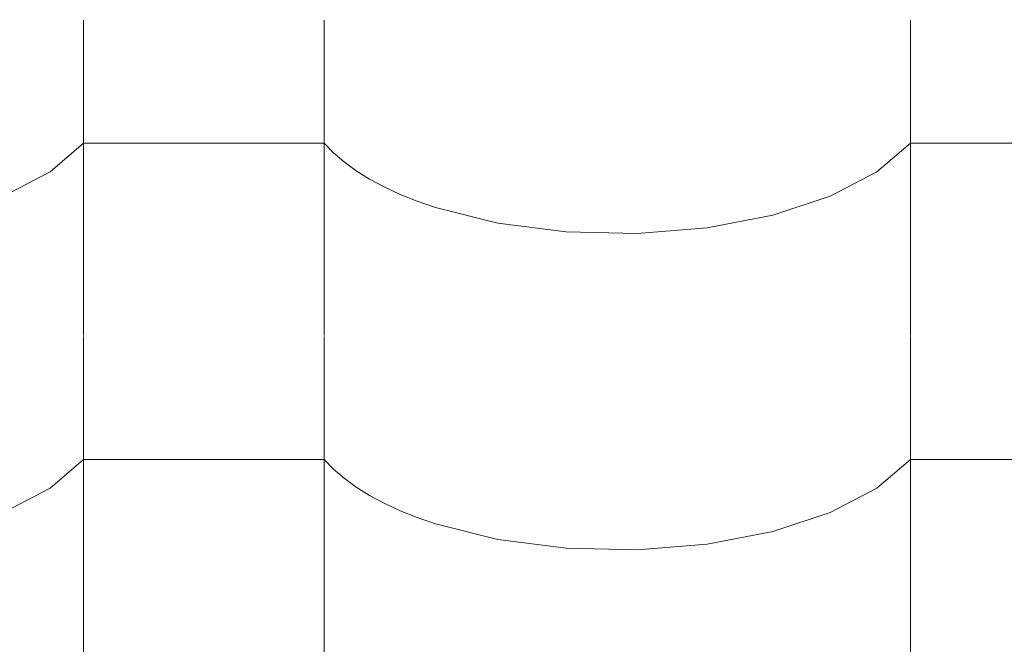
# Model space of a CAD drawing. Header units: millimetres. Extents: x -36478 to 31050, y -14815 to 11827.
# Tile 515 of 656: x -7339 to -7143, y 10618 to 10744. Entities that reach past the tile are written whole.
import ezdxf

# ---------------------------------------------------------------- set-up
doc = ezdxf.new("R2010")
doc.units = ezdxf.units.MM
doc.header["$MEASUREMENT"] = 0
doc.layers.add('Nové_Kóty - SP', color=7, linetype='Continuous')
doc.layers.add('Nové_Výplně - Povrchové', color=7, linetype='Continuous')
doc.styles.add('GENEROVANÝ_STYL_2', font='txt')
doc.dimstyles.new('GENEROVANÝ_STYL__1', dxfattribs={"dimtxt": 125, "dimasz": 190, "dimexe": 0.18, "dimexo": 300, "dimgap": 0, "dimtad": 1, "dimdec": 0, "dimzin": 0, "dimdsep": 46, "dimtxsty": 'GENEROVANÝ_STYL_2', "dimblk": 'ARROWHEAD_6', "dimblk1": 'ARROWHEAD_6', "dimblk2": 'ARROWHEAD_6', "dimcen": 0.09, "dimclrd": 1, "dimclre": 1, "dimclrt": 1, "dimazin": 0, "dimtfac": 1, "dimtdec": 4, "dimtmove": 0, "dimatfit": 3, "dimfxl": 1, "dimtolj": 1, "dimtzin": 0, "dimarcsym": 0})
doc.dimstyles.new('GENEROVANÝ_STYL__2', dxfattribs={"dimtxt": 125, "dimasz": 190, "dimexe": 0.18, "dimexo": 300, "dimgap": 0, "dimtad": 1, "dimdec": 0, "dimzin": 0, "dimdsep": 46, "dimtxsty": 'GENEROVANÝ_STYL_2', "dimblk": 'ARROWHEAD_6', "dimblk1": 'ARROWHEAD_6', "dimblk2": 'ARROWHEAD_6', "dimcen": 0.09, "dimclrd": 1, "dimclre": 1, "dimclrt": 1, "dimazin": 0, "dimtfac": 1, "dimtdec": 4, "dimtmove": 2, "dimatfit": 3, "dimfxl": 1, "dimtolj": 1, "dimtzin": 0, "dimarcsym": 0})

# ---------------------------------------------------------------- blocks, each defined once
blk = doc.blocks.new('*X13')
at = {"layer": 'Nové_Výplně - Povrchové', "color": 21, "linetype": 'Continuous', "lineweight": 20, "true_color": 0xffaaaa}
for p, q in [((-7326.72, 10743.7), (-7326.72, 10680.82)), ((-7278.69, 10743.7), (-7278.69, 10680.82)), ((-7161.72, 10743.7), (-7161.72, 10680.82)), ((-7333.39, 10713.48), (-7326.72, 10719.17)), ((-7302.71, 10719.17), (-7326.72, 10719.17)), ((-7278.69, 10719.17), (-7302.71, 10719.17)), ((-7278.69, 10719.17), (-7276.86, 10717.27)), ((-7168.39, 10713.48), (-7161.72, 10719.17)), ((-7137.71, 10719.17), (-7161.72, 10719.17)), ((-7276.86, 10717.27), (-7274.74, 10715.44)), ((-7274.74, 10715.44), (-7272.34, 10713.69)), ((-7272.34, 10713.69), (-7269.65, 10712.01)), ((-7342.7, 10708.61), (-7333.39, 10713.48)), ((-7269.65, 10712.01), (-7266.71, 10710.44)), ((-7177.7, 10708.61), (-7168.39, 10713.48)), ((-7266.71, 10710.44), (-7263.53, 10708.96)), ((-7263.53, 10708.96), (-7260.12, 10707.59)), ((-7189.18, 10704.82), (-7177.7, 10708.61)), ((-7260.12, 10707.59), (-7256.5, 10706.33)), ((-7256.5, 10706.33), (-7244.05, 10703.23)), ((-7202.24, 10702.29), (-7189.18, 10704.82)), ((-7244.05, 10703.23), (-7230.39, 10701.48)), ((-7216.21, 10701.16), (-7202.24, 10702.29)), ((-7230.39, 10701.48), (-7216.21, 10701.16)), ((-7326.72, 10680.59), (-7326.72, 10617.71)), ((-7278.69, 10680.59), (-7278.69, 10617.71)), ((-7161.72, 10680.59), (-7161.72, 10617.71)), ((-7333.39, 10650.37), (-7326.72, 10656.06)), ((-7302.71, 10656.06), (-7326.72, 10656.06)), ((-7278.69, 10656.06), (-7302.71, 10656.06)), ((-7278.69, 10656.06), (-7276.86, 10654.17)), ((-7168.39, 10650.37), (-7161.72, 10656.06)), ((-7137.71, 10656.06), (-7161.72, 10656.06)), ((-7276.86, 10654.17), (-7274.74, 10652.34)), ((-7274.74, 10652.34), (-7272.34, 10650.58)), ((-7342.7, 10645.51), (-7333.39, 10650.37)), ((-7272.34, 10650.58), (-7269.65, 10648.91)), ((-7269.65, 10648.91), (-7266.71, 10647.33)), ((-7177.7, 10645.51), (-7168.39, 10650.37)), ((-7266.71, 10647.33), (-7263.53, 10645.85)), ((-7263.53, 10645.85), (-7260.12, 10644.48)), ((-7189.18, 10641.71), (-7177.7, 10645.51)), ((-7260.12, 10644.48), (-7256.5, 10643.23)), ((-7256.5, 10643.23), (-7244.05, 10640.13)), ((-7202.24, 10639.18), (-7189.18, 10641.71)), ((-7244.05, 10640.13), (-7230.39, 10638.37)), ((-7216.21, 10638.05), (-7202.24, 10639.18)), ((-7230.39, 10638.37), (-7216.21, 10638.05))]:
    blk.add_line(p, q, dxfattribs=at)
blk = doc.blocks.new('výplň_6_1', base_point=(0, 0))
at = {"layer": 'Nové_Výplně - Povrchové', "color": 21, "linetype": 'Continuous', "lineweight": 20, "true_color": 0xffaaaa}
blk.add_blockref('*X13', (0, 0), dxfattribs=at)
blk = doc.blocks.new('*D6316')
at = {"layer": 'Nové_Kóty - SP', "color": 1, "linetype": 'Continuous', "lineweight": 25}
for p, q in [((-6330.41, 9887.65), (-4580.7, 11090.34)), ((-6160.47, 9640.43), (-6436.62, 10042.17)), ((-6304.64, 10026.71), (-6356.17, 9748.6)), ((-9579.03, 7654.66), (-6330.41, 9887.65)), ((-9553.27, 7793.71), (-9604.79, 7515.6))]:
    blk.add_line(p, q, dxfattribs=at)
at = {"layer": 'Nové_Kóty - SP', "color": 1, "lineweight": 25, "insert": (-8145, 8670.7), "char_height": 125, "attachment_point": 7, "rotation": 34.5034, "style": 'GENEROVANÝ_STYL_2'}
blk.add_mtext('\\A1;{\\pql;\\fArial|b0|i0|c0|p38;3\xa0942}', dxfattribs=at)
blk = doc.blocks.new('ARROWHEAD_6')
at = {"color": 0, "linetype": 'Continuous', "lineweight": 0}
for p, q in [((-0.5, -0.5), (0.5, 0.5)), ((0, 0), (-1, 0))]:
    blk.add_line(p, q, dxfattribs=at)
blk = doc.blocks.new('*D6326')
at = {"layer": 'Nové_Kóty - SP', "color": 1, "linetype": 'Continuous', "lineweight": 25}
for p, q in [((-4581.24, 11091.13), (-4857.39, 11492.87)), ((-4776.94, 11199.3), (-4725.42, 11477.41)), ((-4751.18, 11338.35), (-4627.57, 11423.32)), ((-10278.77, 7538.87), (-4751.18, 11338.35)), ((-10108.84, 7291.64), (-10384.98, 7693.38)), ((-10253.01, 7677.92), (-10304.54, 7399.81)), ((-10402.39, 7453.9), (-10278.77, 7538.87))]:
    blk.add_line(p, q, dxfattribs=at)
at = {"layer": 'Nové_Kóty - SP', "color": 1, "lineweight": 25, "insert": (-8042.9, 9106.07), "char_height": 125, "attachment_point": 7, "rotation": 34.5034, "style": 'GENEROVANÝ_STYL_2'}
blk.add_mtext('\\A1;{\\pql;\\fArial|b0|i0|c0|p38;6\xa0707- KROKEV}', dxfattribs=at)
blk = doc.blocks.new('*D6327')
at = {"layer": 'Nové_Kóty - SP', "color": 1, "linetype": 'Continuous', "lineweight": 25}
for p, q in [((-10443.65, 7778.73), (-4851.3, 11622.72)), ((-10273.71, 7531.5), (-10549.86, 7933.25)), ((-10294.79, 7517.01), (-10570.94, 7918.75)), ((-10417.88, 7917.78), (-10469.41, 7639.67)), ((-10490.49, 7625.18), (-10438.97, 7903.29)), ((-10464.73, 7764.24), (-10443.65, 7778.73)), ((-10588.34, 7679.27), (-10464.73, 7764.24))]:
    blk.add_line(p, q, dxfattribs=at)
at = {"layer": 'Nové_Kóty - SP', "color": 1, "lineweight": 25, "insert": (-10717.64, 7620.73), "char_height": 125, "attachment_point": 7, "rotation": 34.5034, "style": 'GENEROVANÝ_STYL_2'}
blk.add_mtext('\\A1;{\\pql;\\fArial|b0|i0|c0|p38;25}', dxfattribs=at)
blk = doc.blocks.new('*D6328')
at = {"layer": 'Nové_Kóty - SP', "color": 1, "linetype": 'Continuous', "lineweight": 25}
for p, q in [((-4681.37, 11375.49), (-4957.51, 11777.24)), ((-4877.07, 11483.67), (-4825.54, 11761.78)), ((-4851.3, 11622.72), (-4727.69, 11707.69)), ((-10443.65, 7778.73), (-4851.3, 11622.72)), ((-10417.88, 7917.78), (-10469.41, 7639.67)), ((-10490.49, 7625.18), (-10438.97, 7903.29))]:
    blk.add_line(p, q, dxfattribs=at)
at = {"layer": 'Nové_Kóty - SP', "color": 1, "lineweight": 25, "insert": (-7480.19, 9877.1), "char_height": 125, "attachment_point": 7, "rotation": 34.5034, "style": 'GENEROVANÝ_STYL_2'}
blk.add_mtext('\\A1;{\\pql;\\fArial|b0|i0|c0|p38;+ 6 787}', dxfattribs=at)

msp = doc.modelspace()

# ---------------------------------------------------------------- block references
at = {"layer": 'Nové_Výplně - Povrchové', "color": 21, "linetype": 'Continuous', "lineweight": 20, "true_color": 0xffaaaa}
msp.add_blockref('výplň_6_1', (0, 0), dxfattribs=at)

# ---------------------------------------------------------------- dimensions: what is measured, and where the dimension line sits
at = {"layer": 'Nové_Kóty - SP', "color": 1, "linetype": 'Continuous', "lineweight": 25}
for base, p1, p2, text, dimstyle, picture, middle in [((-4851.3, 11622.72), (-9826.86, 6881.41), (-4515.96, 11134.85), '+ 6 787', 'GENEROVANÝ_STYL__2', '*D6328', (-7268.85, 10098.2)), ((-10443.65, 7778.73), (-9842.86, 6859.52), (-9826.86, 6881.41), '25', 'GENEROVANÝ_STYL__1', '*D6327', (-10674.52, 7726.21)), ((-4751.18, 11338.35), (-9826.86, 6881.41), (-4362.54, 10772.95), '<MeasuredValue>- KROKEV', 'GENEROVANÝ_STYL__1', '*D6326', (-7174.22, 9779.01))]:
    dim = msp.add_linear_dim(base=base, p1=p1, p2=p2, angle=34.5034, text=text, dimstyle=dimstyle, dxfattribs=at)
    dim.commit()
    dim.dimension.update_dxf_attribs({"geometry": picture, "text_midpoint": middle, "dimtype": 160, "text_rotation": 34.5034})
dim = msp.add_linear_dim(base=(-6330.41, 9887.65), p1=(-9271.51, 7207.26), p2=(-6039.22, 9464.03), angle=34.5034, dimstyle='GENEROVANÝ_STYL__1', dxfattribs=at)
dim.commit()
dim.dimension.update_dxf_attribs({"geometry": '*D6316', "text_midpoint": (-8003.47, 8843.83), "dimtype": 160, "text_rotation": 34.5034})

doc.saveas('drawing.dxf')
